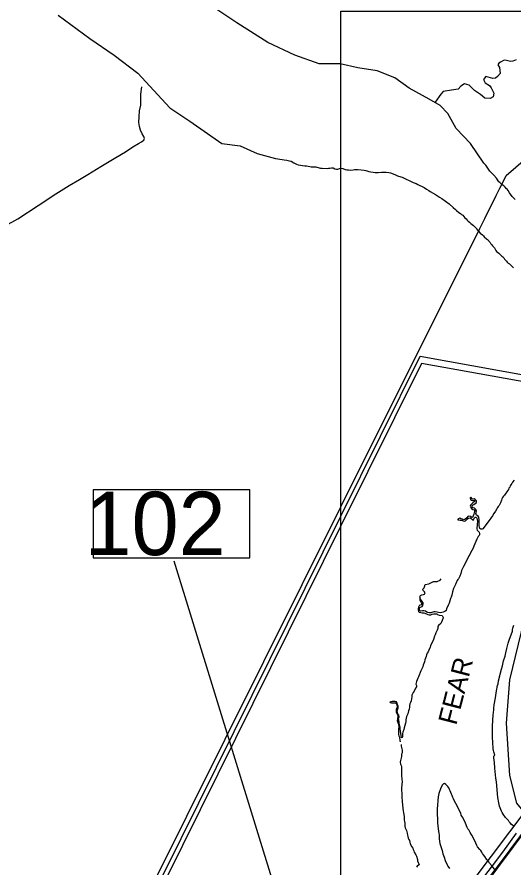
# Model space of a CAD drawing. Extents: x 2290055 to 2389491, y 66597 to 237875.
# Drawn here: x 2309543 to 2315029, y 202183 to 211575 of the extents above; entities that cross this region are included whole.
import ezdxf

# ---------------------------------------------------------------- set-up
doc = ezdxf.new("R2010")
doc.units = 0
for name, color, linetype in [('Exist Boundary Political Urban Extension UEB', 7, 'Continuous'), ('Exist Hydrographic Creek Single Shore', 7, 'Continuous'), ('Exist Hydrographic Island Shore', 7, 'Continuous'), ('Exist Hydrographic River Shore', 7, 'Continuous'), ('Exist Hydrographic River Shore Label', 7, 'Continuous'), ('Exist Road Non-System Type 51', 7, 'Continuous'), ('Exist Road Primary Interstate Divided Center Attributed', 7, 'Continuous'), ('Exist Road Primary Interstate Structure Standard Bridge CELL', 7, 'Continuous'), ('Exist Road Primary Interstate Structure Standard Bridge Number Label', 7, 'Continuous'), ('Exist Utilities Electrical Transmission Line', 7, 'Continuous'), ('Map Preparation Inset Cut Line', 7, 'Continuous')]:
    doc.layers.add(name, color=color, linetype=linetype)

msp = doc.modelspace()

# ---------------------------------------------------------------- linework, layer by layer
at = {"layer": 'Exist Boundary Political Urban Extension UEB'}
msp.add_lwpolyline([(2316431.4, 207315.2), (2316373.9, 207096.7), (2316104.9, 206712.3), (2315835.9, 206385.5), (2315605.3, 206116.3), (2315374.7, 205578.1), (2315182.6, 205039.8), (2314990.4, 204251.7), (2314952, 203771.1), (2314990.4, 203194.4), (2315067.3, 202886.8), (2315259.4, 202656.1), (2315300.7, 202622.1)], dxfattribs=at)
at = {"layer": 'Exist Hydrographic Creek Single Shore'}
for points in [[(2315062.7, 211101.3), (2315028.1, 211088), (2315001.5, 211085.3), (2314959, 211093.3), (2314929.8, 211098.6), (2314892.6, 211074.7), (2314874, 211066.7), (2314860.7, 211045.5), (2314879.3, 211016.2), (2314887.3, 210949.8), (2314858, 210917.9), (2314834.1, 210899.3), (2314804.9, 210894), (2314730.5, 210917.9), (2314701.2, 210883.3), (2314719.8, 210848.8), (2314767.7, 210816.9), (2314788.9, 210793), (2314818.2, 210734.5), (2314810.2, 210692), (2314775.6, 210676.1), (2314717.2, 210678.7), (2314669.3, 210718.6), (2314602.9, 210763.8), (2314544.4, 210822.2), (2314491.3, 210838.2), (2314451.4, 210811.6), (2314422.2, 210779.7), (2314350.4, 210766.4), (2314257.4, 210753.1), (2314230.9, 210721.2), (2314167.1, 210633.5)], [(2314056.9, 205302.7), (2314099.9, 205311.6), (2314119.7, 205323.7), (2314148.3, 205335.8), (2314161.5, 205336.9), (2314190.1, 205338), (2314222, 205353.4), (2314235.2, 205367.7)], [(2314004.5, 205143.2), (2314000.2, 205167.8), (2314006.8, 205181), (2314020.1, 205189.8), (2314037.7, 205192), (2314052, 205198.6), (2314056.4, 205210.8), (2314049.8, 205222.9), (2314036.6, 205237.2), (2314033.3, 205251.5), (2314045.4, 205268), (2314049.8, 205279.1), (2314056.9, 205302.7)]]:
    msp.add_lwpolyline(points, dxfattribs=at)
at = {"layer": 'Exist Hydrographic Island Shore'}
for points in [[(2314348, 202988.4), (2314340.7, 203007.5), (2314333, 203023.2), (2314327.2, 203040.8), (2314320, 203056.9), (2314308.7, 203072.1), (2314285.5, 203095.9), (2314270, 203104), (2314261.5, 203102.7), (2314251, 203090.9), (2314235.7, 203063.1), (2314228.7, 203047.8), (2314209.5, 202995.4), (2314201, 202957.7), (2314197, 202919.2), (2314193.5, 202864.5), (2314189.7, 202826.2), (2314189.5, 202805.2)], [(2314836.5, 202144), (2314797.5, 202192.8), (2314771, 202223.2), (2314762, 202239.9), (2314737.2, 202269.6), (2314717, 202299.2), (2314701.5, 202316.3), (2314692, 202331.3), (2314684, 202347.7), (2314674.7, 202363.9), (2314662.2, 202376.8), (2314637.7, 202405.1), (2314629, 202421.3), (2314605.7, 202472.5), (2314572.7, 202534.2), (2314556.2, 202562.4), (2314549.5, 202579), (2314540, 202592.3), (2314530, 202604), (2314523.5, 202618.3), (2314505, 202665.5), (2314473.7, 202729.2), (2314464.5, 202742.6), (2314457.7, 202756.7), (2314450.5, 202775.8), (2314398.2, 202882.8), (2314379.5, 202916.1), (2314372.7, 202936.9), (2314365.5, 202952.1), (2314357.2, 202972.6), (2314348, 202988.4)], [(2314189.5, 202805.2), (2314195, 202671.3), (2314197.7, 202636.3), (2314205.5, 202573.6), (2314209.2, 202554.9), (2314211.5, 202532.5), (2314213.7, 202495.2), (2314221.7, 202441.9), (2314226.5, 202421.5), (2314245, 202363.4), (2314253.7, 202327.1), (2314266.7, 202291.1), (2314278, 202255.5), (2314301, 202206.7), (2314309.5, 202192.6), (2314328.5, 202166)]]:
    msp.add_lwpolyline(points, dxfattribs=at)
at = {"layer": 'Exist Hydrographic River Shore'}
for points in [[(2311975.4, 211511.4), (2311510.9, 211825.1)], [(2310000, 211594), (2310349.7, 211337.2), (2310619.1, 211154.3), (2310879.2, 210953.9), (2311232.2, 210570.6), (2311455.2, 210422.5), (2311808.2, 210178.6), (2312012.6, 210152.5), (2312198.4, 210065.4), (2312402.8, 210013.1), (2312477.2, 210000)], [(2315052.7, 209559.1), (2315019.5, 209592.7), (2314991, 209631.6), (2314974.2, 209658.6), (2314963.5, 209671.2), (2314952, 209681.1), (2314942.2, 209693.3), (2314931.7, 209704.2), (2314919.5, 209714.5), (2314907, 209723.7), (2314884.2, 209744.7), (2314873.5, 209755.7), (2314848.5, 209794.2), (2314817.2, 209828.5), (2314783.7, 209861), (2314773.5, 209872.1), (2314727.5, 209936.9), (2314718, 209948.8), (2314707.5, 209959.9), (2314558.1, 210178.6), (2314400.1, 210344.1), (2314307.2, 210509.6), (2314223.6, 210596.8), (2314102.9, 210666.4), (2313879.9, 210788.4), (2313722, 210901.7), (2313526.9, 210980.1), (2313313.2, 211014.9), (2313118.1, 211058.5), (2312885.9, 211058.5), (2312616.4, 211154.3), (2312319.2, 211293.7), (2311975.4, 211511.4)], [(2312477.2, 210000), (2312497.2, 209996.3), (2312528.5, 209994.1), (2312543.2, 209991.1), (2312558.5, 209986.3), (2312576.2, 209982), (2312605.5, 209962.3), (2312621.5, 209955.7), (2312635, 209948.4), (2312652, 209943.5), (2312726, 209930.5), (2312744.5, 209930.5), (2312762.2, 209928.4), (2312780.5, 209923.4), (2312798.5, 209920.1), (2312815.5, 209918.5), (2312830.5, 209919.6), (2312849, 209917.9), (2312883.7, 209910.3), (2312899.7, 209905.9), (2312918.5, 209903.8), (2312972.7, 209902.3), (2312989.7, 209903.5), (2313004.7, 209906), (2313021.5, 209907.7), (2313040.7, 209906.8), (2313058.5, 209898.1), (2313077, 209893.2), (2313091.7, 209895.5), (2313110.2, 209902.4), (2313128.5, 209905.2), (2313145.5, 209901.3), (2313173.5, 209890.4), (2313193, 209886.8), (2313208, 209885.2), (2313228, 209884.6), (2313261.5, 209887.1), (2313277.2, 209890.2), (2313296.2, 209891.2), (2313311.7, 209890.8), (2313349, 209885.5), (2313383.5, 209882.5), (2313403, 209879.2), (2313435, 209869.9), (2313505.7, 209858.5), (2313524.5, 209856.2), (2313539.5, 209856.6), (2313575, 209861.7), (2313608.5, 209861.5), (2313625, 209860.3), (2313657, 209856), (2313675.5, 209851.6), (2313721, 209834.2), (2313750.7, 209821.5), (2313788.5, 209809.9), (2313802.5, 209804.1), (2313847, 209782.1), (2313881, 209768.6), (2313924.5, 209748.2), (2313959.7, 209734.4), (2313975.2, 209723.9), (2314045.5, 209692.4), (2314071.5, 209674.3), (2314099.5, 209656.4), (2314112.7, 209646.4), (2314173.5, 209612.8), (2314214.7, 209585.3), (2314242, 209568.2), (2314324, 209509.5), (2314368.5, 209472.1), (2314393, 209449.4), (2314406, 209435.7), (2314431.7, 209414.8), (2314447.2, 209402.9), (2314460.5, 209394.4), (2314472.7, 209384.4), (2314483.7, 209370.6), (2314497, 209357.2), (2314510, 209345.3), (2314521, 209331.7), (2314534.5, 209320.4), (2314549.5, 209309.4), (2314564, 209295.3), (2314593, 209270.6), (2314606, 209255.7), (2314628.2, 209233.3), (2314626.5, 209233.5), (2314635.2, 209220.9), (2314646.5, 209210.3), (2314667.2, 209188), (2314691.2, 209169.2), (2314702, 209158.4), (2314711, 209146.2), (2314734.5, 209125.8), (2314747, 209117.5), (2314776, 209081.9), (2314783.7, 209069.1), (2314794.5, 209058.4), (2314803.5, 209046.4)], [(2314803.5, 209046.4), (2314824.2, 209023.6), (2314838.2, 208996.7), (2314846.2, 208983.6), (2314859.2, 208974.9), (2314871, 208965.3), (2314904, 208932.3), (2314917.2, 208924.8), (2314926.7, 208913.2), (2314935.2, 208900.6), (2314957.2, 208878.6), (2314966.5, 208865.9), (2314977, 208855.3), (2314990, 208847.1), (2315002, 208836.5), (2315022.5, 208813.2), (2315033.5, 208802.4)], [(2315041.7, 206458.9), (2315023.2, 206434.3), (2315014.7, 206421.3), (2315007, 206407.3), (2314998.7, 206394.5), (2314992.5, 206380.5), (2314984.2, 206367.5), (2314980, 206353.1), (2314970.2, 206340.6), (2314959.5, 206328.6), (2314951.7, 206315.4), (2314943, 206303.1), (2314933.5, 206291.2), (2314923, 206279.9), (2314914, 206266.4), (2314907.2, 206251.5), (2314903.7, 206236.4), (2314892.2, 206206.7), (2314883, 206193.2), (2314875.2, 206179.1), (2314865, 206166.9), (2314856.5, 206154.3), (2314850.5, 206140.4), (2314834.7, 206113.9), (2314816.5, 206089.1), (2314801.5, 206061.3), (2314753.7, 205996.8), (2314694.7, 205918.6)], [(2314694.7, 205918.6), (2314688.5, 205916.5), (2314672.7, 205916.9), (2314663.5, 205923.1), (2314657.7, 205937.7), (2314655.5, 205953.2), (2314655, 206015.8), (2314651, 206047.2), (2314644.7, 206060.6), (2314624.7, 206071.3), (2314617, 206087.4), (2314621.2, 206100), (2314624.2, 206119.8), (2314615.7, 206135.7), (2314603.5, 206148.3), (2314588, 206149.7), (2314581, 206155.7), (2314576.5, 206170.9), (2314582, 206179.8), (2314595.5, 206188), (2314622, 206208.3), (2314626.7, 206218.2), (2314624, 206229.8), (2314612.2, 206244.5), (2314598.5, 206250), (2314582.5, 206247.6), (2314575, 206249.1), (2314570.5, 206260.8), (2314564.2, 206268.5), (2314558, 206267.3), (2314556.5, 206260.8), (2314558.7, 206244.3), (2314565, 206236.4), (2314580, 206234.1), (2314595.5, 206236.5), (2314604.2, 206232.7), (2314607, 206223.6), (2314585.2, 206205.5), (2314559.5, 206182.5), (2314555.7, 206169.8), (2314561.2, 206154.7), (2314571, 206142.7), (2314586.5, 206133.1), (2314601.5, 206129.2), (2314607, 206123.3), (2314605, 206110.7), (2314595.2, 206080.4), (2314590.2, 206062), (2314582, 206045.2), (2314573.7, 206045.6), (2314558.7, 206054.1), (2314541.7, 206058.7), (2314530, 206054.2), (2314517.5, 206041.3), (2314494.7, 206021.4), (2314483.7, 206019.6), (2314469.2, 206027.2), (2314453, 206028.5), (2314442.7, 206036.8), (2314435, 206031.8), (2314425, 206030.3), (2314418, 206026), (2314419.5, 206020.1), (2314430, 206017.3), (2314445.2, 206016.7), (2314462.5, 206013.6), (2314479, 206006.3), (2314493.7, 206002.7), (2314502.5, 206006.4), (2314514.7, 206018.6), (2314525, 206030.3), (2314538.2, 206039), (2314555.2, 206040.1), (2314568.2, 206032.2), (2314580.5, 206018.7), (2314589.2, 206016.5), (2314597, 206026.9), (2314604.2, 206042.6), (2314611.5, 206049.2), (2314619.7, 206047.5), (2314630, 206035.6), (2314634, 206020.8), (2314636, 206004.2), (2314634.2, 205968.8), (2314631.7, 205951.6), (2314628.2, 205934.9), (2314629, 205919.8), (2314634, 205905.1), (2314653.2, 205881.1), (2314657.5, 205866.8), (2314658, 205851.7)], [(2314658, 205851.7), (2314655.2, 205844.6), (2314645, 205833.3), (2314630.2, 205805), (2314594.7, 205727.2), (2314587.7, 205707.1), (2314560.5, 205653.2), (2314551, 205635.9), (2314540.5, 205619.4), (2314516.7, 205566.1), (2314481, 205505), (2314461, 205458.1), (2314451.7, 205427.5), (2314440, 205395.6), (2314426.7, 205367.5), (2314417.5, 205358.5), (2314413.2, 205347.1), (2314405, 205333.9), (2314393, 205302.9), (2314378, 205274.1), (2314372.5, 205259.1), (2314361.5, 205223.8), (2314352.5, 205187.6), (2314346.2, 205166.1), (2314339, 205148.2), (2314323.2, 205099.5), (2314316.2, 205082.1), (2314292.2, 205035.4), (2314288.5, 205018)], [(2314288.5, 205018), (2314274.5, 205005.8), (2314258.2, 204999.7), (2314241, 204996.4), (2314225, 204992.1), (2314206.5, 204994), (2314189.5, 205000.3), (2314169.7, 205001.4), (2314153.5, 205000.7), (2314120.5, 204991.9), (2314105.2, 204990.3), (2314088.5, 204993.3), (2314074.7, 204999.4), (2314061, 205009.4), (2314044.5, 205015), (2314028.7, 205011.6), (2314010.7, 205009.9), (2313995, 205017.1), (2313994.7, 205033.7), (2313999.7, 205050.2), (2314007, 205055.4), (2314024, 205060.3), (2314033, 205074), (2314037, 205088.6), (2314035.7, 205100), (2314025.7, 205114.9), (2314004.5, 205143.2), (2313996, 205139.5), (2313998, 205129.9), (2314005.5, 205115), (2314015.7, 205102.6), (2314021.2, 205089), (2314015, 205079.8), (2314000, 205074.5), (2313992.2, 205066.9), (2313985.5, 205052.5), (2313981.7, 205037.6), (2313980, 205020.6), (2313985, 205004.3), (2313992.2, 204997.5), (2314008, 204993.3), (2314023.5, 204991.8), (2314042.2, 204992.6), (2314072.5, 204979.4), (2314085.5, 204971.7), (2314101.2, 204967.8), (2314118.5, 204969.5), (2314136, 204975.2), (2314153.2, 204979), (2314170.2, 204980.1), (2314185.5, 204980.1), (2314195.7, 204972.8), (2314211.5, 204964.9), (2314246.2, 204960.8), (2314256, 204939.4)], [(2314256, 204939.4), (2314256.2, 204937.3), (2314246.5, 204905.4), (2314238.7, 204887.2), (2314230, 204873.5), (2314206.5, 204852.7), (2314198.5, 204839.1), (2314198.2, 204819.6), (2314192, 204800.7), (2314176.5, 204769.2), (2314169.7, 204748.5), (2314162.5, 204732.1), (2314148.5, 204695.1), (2314142.5, 204676.4), (2314123.5, 204645.3), (2314118, 204628.2)], [(2315046.5, 202633), (2315029.2, 202642.1), (2315013.7, 202653.9), (2314999.2, 202671.6), (2314988, 202683), (2314978, 202694.8), (2314969, 202707), (2314958.7, 202718.8), (2314947.5, 202730.1), (2314918.7, 202768.1), (2314909.7, 202783.6), (2314901.7, 202799.8), (2314887.5, 202834.7), (2314881, 202853.4), (2314871.5, 202890.7), (2314860.5, 202948.9), (2314845.7, 203122.9), (2314840, 203162.8), (2314835.7, 203201.5), (2314828.5, 203274.8), (2314824.2, 203337.7), (2314817.2, 203389.2), (2314819, 203405.7), (2314826.7, 203417.7), (2314819, 203454.3), (2314813, 203469.9), (2314810.7, 203487), (2314810.2, 203507), (2314807.2, 203542), (2314807, 203562.6), (2314803.2, 203612.8), (2314802, 203650.9), (2314804, 203691.8), (2314803.7, 203735.9), (2314806, 203804.1), (2314809.7, 203861.4), (2314815.5, 203920.5), (2314816, 203938.7), (2314821, 203975.9), (2314834.5, 204051.3), (2314846.7, 204131.1), (2314858.5, 204189.1), (2314864, 204205.3), (2314870.2, 204240.2), (2314884.5, 204295.1), (2314888.2, 204314), (2314903.2, 204367.9), (2314912, 204404.7), (2314915.2, 204425.3), (2314924.7, 204461.6), (2314941.5, 204513.8), (2314949, 204547.4), (2314962.5, 204598.9), (2314975.7, 204654.2), (2314988.2, 204687.7), (2315022, 204790.4), (2315024.2, 204807.4), (2315027.2, 204822.2), (2315038, 204854.5)], [(2314118, 204628.2), (2314114, 204611.9), (2314098, 204577.9), (2314091.5, 204560.4), (2314081, 204544.8), (2314073.5, 204526.2), (2314068.7, 204508), (2314055, 204471.5), (2314050.5, 204451.4), (2314044, 204431.8), (2314036.7, 204414.6), (2314031.5, 204395.8), (2314025, 204378.3), (2314009.2, 204349.6), (2313985.2, 204284.4), (2313976.2, 204268.9), (2313961.2, 204233.7), (2313957, 204217.4), (2313955.5, 204201.7), (2313962, 204187.8), (2313961, 204173.5), (2313950.2, 204158), (2313937, 204123.9), (2313925, 204110.9), (2313918, 204096.3), (2313912, 204080.9), (2313910.7, 204061.8), (2313902, 204020), (2313894.5, 204001.6), (2313889.7, 203986.7), (2313886, 203967.1), (2313884.5, 203947), (2313881.2, 203928.3), (2313874.5, 203909.4), (2313864.5, 203874.4), (2313851, 203845.3), (2313847, 203827.9), (2313845, 203809.9), (2313845.5, 203789.9), (2313841.7, 203772.4), (2313826, 203718.6), (2313822, 203701.2), (2313811, 203670.9), (2313807.7, 203656.1), (2313806, 203637.4), (2313808.5, 203622.5), (2313805, 203612.4), (2313797.5, 203611)], [(2313781, 203725.9), (2313779, 203741.3), (2313771, 203772.2), (2313768.7, 203787.6), (2313765.2, 203803.3), (2313764, 203823), (2313769.5, 203841.8), (2313767.2, 203860.9), (2313756.5, 203875.7), (2313751.5, 203891.6), (2313749, 203908.5), (2313759.2, 203942.2), (2313758, 203960.9), (2313741, 204008.2), (2313726.2, 204011.8), (2313693.7, 204010.7), (2313678.5, 204008.9), (2313665.7, 204004.2), (2313669.5, 204001.4), (2313684, 203996.8), (2313700.7, 203995.4), (2313717.2, 203996.6), (2313729.5, 203996.3), (2313738.2, 203992.6), (2313744.5, 203975.6), (2313746.2, 203957.9), (2313743.7, 203942), (2313736, 203927.3), (2313736.5, 203912), (2313738.5, 203895.5), (2313744.2, 203879.1), (2313752.5, 203865.1), (2313756.2, 203849.4), (2313750, 203816.6), (2313749.7, 203800.6), (2313760.2, 203769.2), (2313764.5, 203752.6), (2313765.2, 203735.2), (2313763.7, 203702.4), (2313761.5, 203685), (2313764, 203647.8), (2313767.5, 203633.1), (2313773, 203615.6), (2313777.5, 203581.5), (2313782, 203567.9), (2313782.5, 203567.2)], [(2313797.5, 203611), (2313779.7, 203709.1), (2313781, 203725.9)], [(2313792.5, 203535.2), (2313792.5, 203519.5), (2313795.2, 203504), (2313800.2, 203489.4), (2313803.2, 203473.4), (2313804.5, 203460.1), (2313802, 203445.2), (2313796.7, 203429.4), (2313796, 203404.6), (2313792.7, 203388.5), (2313784, 203358), (2313779.5, 203339.3), (2313783, 203320.7), (2313792.2, 203305.9), (2313796.5, 203290.1), (2313797.5, 203228.6), (2313797, 203194.5), (2313801.7, 203121.2), (2313801.2, 203101.7), (2313795.2, 203047.3), (2313795, 203032.2), (2313798.5, 202993.2), (2313799, 202958.7), (2313804, 202905.9), (2313806.7, 202866.7), (2313810.2, 202833.4), (2313815.2, 202799.2), (2313818.5, 202783.1), (2313825.2, 202735.6), (2313826.7, 202699.7), (2313828.2, 202684.2), (2313832, 202666.9), (2313834, 202648.5), (2313834, 202633), (2313837.5, 202614.8), (2313842.7, 202599.7), (2313851.7, 202587), (2313860.2, 202554.7), (2313863.7, 202535.9), (2313864.2, 202519.4), (2313868, 202502.5), (2313878, 202487.5), (2313885.2, 202473.6), (2313893, 202438), (2313912, 202405.8), (2313919.7, 202390.9), (2313923.7, 202376.4), (2313930.5, 202359.9), (2313937.7, 202346.2), (2313956, 202315.4), (2313960.2, 202300.7), (2313972, 202266.7)], [(2313972, 202266.7), (2313973.7, 202249.6), (2313979, 202232.1), (2313988.2, 202218.4), (2313990.2, 202207.9), (2313984, 202202.7), (2313969, 202193.2), (2313961.2, 202179.1)]]:
    msp.add_lwpolyline(points, dxfattribs=at)
at = {"layer": 'Exist Road Non-System Type 51'}
msp.add_lwpolyline([(2309413.4, 209267.3), (2309552.3, 209346.8), (2309776.7, 209491.8), (2309971.7, 209619.6), (2310120, 209713.5), (2310233.5, 209778), (2310327.3, 209833.7), (2310471.8, 209923.5), (2310635.9, 210024), (2310741.5, 210086.2), (2310823.3, 210141.5), (2310887.9, 210178), (2310919.2, 210195.3), (2310934.8, 210205.9), (2310944.5, 210214.3), (2310950.1, 210224.5), (2310951.8, 210232.6), (2310944.9, 210254.3), (2310927.7, 210283.7), (2310908.1, 210324.9), (2310896.4, 210366.4), (2310890.8, 210408.2), (2310894.2, 210472.4), (2310897.6, 210538.5), (2310911.1, 210601.1), (2310911.2, 210651.1), (2310914.3, 210723.3), (2310925.1, 210803.7)], dxfattribs=at)
at = {"layer": 'Exist Road Primary Interstate Divided Center Attributed'}
for points in [[(2317046.2, 205238.3), (2316800.5, 204841.3), (2316715.3, 204711.5), (2316566.1, 204489.3), (2316483.4, 204369.4), (2316393.2, 204245.9), (2316223.3, 204009.5), (2316195.9, 203975.1), (2316067, 203811.8), (2315922.6, 203622.5), (2315792.5, 203447.7), (2314896.6, 202244.9), (2313605.1, 200548.6), (2313389.1, 200260.2), (2313200.1, 200011), (2312818.5, 199504.7), (2312681.5, 199332.8), (2312497.2, 199086.7), (2312406.4, 198973.1), (2312175.3, 198673.3), (2311738.4, 198083.7), (2311608.6, 197906.3)], [(2315065.7, 202557.3), (2314912.9, 202346.8), (2314798, 202193.9), (2314571.2, 201895.6), (2314357.6, 201617.1), (2314274.6, 201501.6), (2314121.8, 201303.7), (2314068.3, 201231.4), (2313946.9, 201068.1), (2313804.2, 200882), (2313584.7, 200595.6), (2313355.6, 200296.2), (2312699.8, 199434), (2312514.5, 199197), (2312372.7, 199009.7), (2312246.2, 198842.8), (2311793.2, 198240), (2311581.7, 197948)]]:
    msp.add_lwpolyline(points, dxfattribs=at)
at = {"layer": 'Exist Road Primary Interstate Structure Standard Bridge CELL'}
msp.add_lwpolyline([(2311449.2, 197878.4), (2311579.1, 197780.1), (2316073, 203797.7), (2315971.2, 203871.4)], close=True, dxfattribs=at)
at = {"layer": 'Exist Road Primary Interstate Structure Standard Bridge Number Label'}
msp.add_line((2312951.1, 200154.9), (2311282.4, 205563.1), dxfattribs=at)
msp.add_lwpolyline([(2312117.1, 206349.2), (2310384.2, 206349.2), (2310384.2, 205598), (2312117.1, 205598)], close=True, dxfattribs=at)
at = {"layer": 'Exist Utilities Electrical Transmission Line'}
for p, q in [((2314843.3, 209601.9), (2314883.7, 209682.9)), ((2314883.7, 209682.9), (2314903.9, 209723.4)), ((2314717.1, 209349.1), (2314843.3, 209601.9)), ((2314662.3, 209239.4), (2314680.6, 209276)), ((2314680.6, 209276), (2314717.1, 209349.1))]:
    msp.add_line(p, q, dxfattribs=at)
for points in [[(2314903.9, 209723.4), (2314953.6, 209823.1), (2317062.4, 211640.5), (2317162.4, 211726.7)], [(2310140.7, 200178.3), (2313126.6, 206161.7), (2314662.3, 209239.4)], [(2310177.4, 200117.2), (2313126.6, 206061), (2314003.9, 207829.2), (2315757.7, 207510.3)], [(2315725.6, 207440.9), (2314016.6, 207745.3), (2313126.6, 205951), (2310209.4, 200070)]]:
    msp.add_lwpolyline(points, dxfattribs=at)
at = {"layer": 'Map Preparation Inset Cut Line'}
msp.add_lwpolyline([(2380407.7, 211640.5), (2380407.7, 192135.8), (2313126.6, 192135.8), (2313126.6, 211640.5), (2321069.7, 211640.5), (2345338.5, 211640.5)], close=True, dxfattribs=at)

# ---------------------------------------------------------------- texts
at = {"layer": 'Exist Hydrographic River Shore Label'}
msp.add_text('FEAR', height=210, rotation=75.45907, dxfattribs=at).set_placement((2314401.6, 203740.8))
at = {"layer": 'Exist Road Primary Interstate Structure Standard Bridge Number Label'}
msp.add_text('102', height=700, dxfattribs=at).set_placement((2310289.4, 205629.1))

doc.saveas('drawing.dxf')
